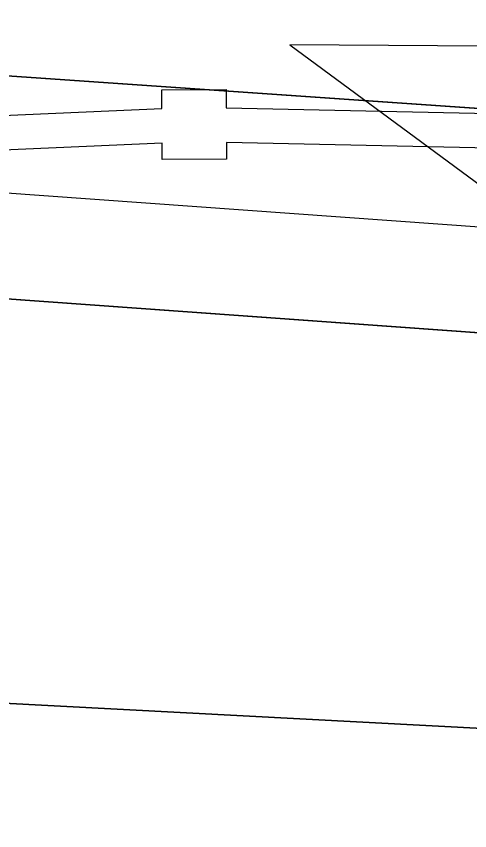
# Model space of a CAD drawing. Extents: x 3329332 to 3367211, y 631066 to 656469.
# Drawn here: x 3337405.8 to 3337484, y 648314.9 to 648455.5 of the extents above; entities that cross this region are included whole.
import ezdxf

# ---------------------------------------------------------------- set-up
doc = ezdxf.new("R2010")
doc.units = 0
for name, color, linetype in [('V-CHAN-DOCK', 7, 'Continuous'), ('V-CHAN-NAID', 7, 'Continuous'), ('V-RIVR-EDGE', 7, 'Continuous'), ('V-TOPO-DPTH', 7, 'Continuous'), ('V-TOPO-MINR', 7, 'Continuous')]:
    doc.layers.add(name, color=color, linetype=linetype)

msp = doc.modelspace()

# ---------------------------------------------------------------- linework, layer by layer
at = {"layer": 'V-CHAN-DOCK'}
msp.add_lwpolyline([(3337356.326, 648436.336), (3337430.8850000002, 648439.586), (3337430.865, 648442.787), (3337441.975, 648442.859), (3337441.9960000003, 648439.703), (3337525.077, 648437.911), (3337525.061, 648440.755), (3337536.171, 648440.827), (3337536.2490000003, 648428.828), (3337525.136, 648428.756), (3337525.116, 648431.908), (3337442.035, 648433.7000000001), (3337442.053, 648430.857), (3337430.943, 648430.7880000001), (3337430.924, 648433.581), (3337356.365, 648430.333)], dxfattribs=at)
at = {"layer": 'V-CHAN-NAID'}
msp.add_lwpolyline([(3337529.463, 648450.0460000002), (3337452.972, 648450.5880000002), (3337514.537, 648405.1890000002)], dxfattribs=at)
at = {"layer": 'V-RIVR-EDGE'}
msp.add_spline([(3343636.8271070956, 646843.3989800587), (3343622.1108212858, 646851.5792317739), (3343608.9428611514, 646858.5922459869), (3343596.5399541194, 646861.3375356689), (3343585.2946953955, 646861.7531449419), (3343568.24393458, 646866.8367453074), (3343554.697763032, 646877.7287245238), (3343538.057816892, 646892.1185805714), (3343529.147033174, 646895.6308411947), (3343519.467360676, 646901.8596239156), (3343506.6900779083, 646910.0350810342), (3343488.8790585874, 646921.325408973), (3343476.1027347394, 646929.8886666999), (3343464.099135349, 646937.2866047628), (3343456.7481843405, 646944.2852351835), (3343449.7850339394, 646951.2829066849), (3343444.7484206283, 646953.23437568), (3343437.386921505, 646955.9671994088), (3343424.9830555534, 646958.3246884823), (3343409.480620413, 646962.2410513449), (3343396.697584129, 646968.089704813), (3343383.5277061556, 646974.3271178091), (3343375.7774475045, 646976.6730998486), (3343358.7228510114, 646980.205497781), (3343342.4448146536, 646984.1237784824), (3343324.996664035, 646985.3303316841), (3343315.3045255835, 646986.5177064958), (3343304.843498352, 646990.4216034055), (3343288.9638107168, 646998.60473188), (3343275.4109267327, 647006.7821068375), (3343264.954694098, 647012.6250067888), (3343248.681452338, 647018.4822905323), (3343233.954618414, 647022.3967355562), (3343209.925364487, 647028.2731976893), (3343162.260410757, 647042.3519666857), (3343147.918500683, 647045.1020509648), (3343128.926818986, 647049.4148447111), (3343116.5229530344, 647051.7723337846), (3343106.4526031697, 647056.8386736), (3343102.5793916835, 647058.7872658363), (3343086.688197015, 647062.3167870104), (3343081.258988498, 647062.3302118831), (3343073.506812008, 647063.9005927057), (3343064.593151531, 647066.249451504), (3343053.7481593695, 647071.7055097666), (3343047.940739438, 647075.5978996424), (3343041.7426421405, 647078.3278466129), (3343029.344529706, 647083.0121393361), (3343020.0488221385, 647087.6887607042), (3343006.4940203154, 647095.090534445), (3342971.6236099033, 647107.974257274), (3342951.4790744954, 647116.5557344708), (3342937.1515482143, 647125.1228278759), (3342928.2455590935, 647130.5740915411), (3342903.0586568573, 647138.7802340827), (3342877.487789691, 647148.5385379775), (3342858.8954156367, 647157.5039801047), (3342849.609297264, 647166.0586075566), (3342844.19159578, 647170.7256397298), (3342831.7934833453, 647175.4099324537), (3342823.655424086, 647177.7568734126), (3342803.887182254, 647181.6837843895), (3342796.52568313, 647184.4166081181), (3342787.2309344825, 647189.4810300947), (3342775.609382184, 647194.5512055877), (3342758.944504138, 647198.858245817), (3342732.97337041, 647203.5761007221), (3342721.3451056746, 647205.9316719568), (3342697.703652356, 647211.8071751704), (3342663.989931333, 647221.973416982), (3342635.705418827, 647232.1262339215), (3342620.593661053, 647237.2050396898), (3342601.9840264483, 647239.1900708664), (3342563.6166981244, 647249.3678197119), (3342526.798654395, 647258.7661316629), (3342490.762924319, 647270.8771300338), (3342457.056874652, 647284.1457767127), (3342444.661638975, 647289.9934712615), (3342438.029712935, 647274.1099479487), (3342415.16769651, 647281.5347357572), (3342391.925550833, 647292.0628873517), (3342329.1699355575, 647319.7520755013), (3342295.0780031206, 647333.7972823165), (3342283.068650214, 647338.8684167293), (3342254.791809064, 647352.1236385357), (3342236.19751717, 647360.3134794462), (3342218.3759497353, 647367.3380006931), (3342205.204153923, 647372.7998124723), (3342191.64743426, 647379.4259849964), (3342179.2579521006, 647387.6004831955), (3342172.2852125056, 647390.720148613), (3342149.820585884, 647402.0219835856), (3342116.8997266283, 647419.1667185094), (3342096.3664316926, 647427.3613540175), (3342074.6726116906, 647436.7222681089), (3342056.4594079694, 647442.1965458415), (3342048.7110671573, 647445.3181290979), (3342046.3909759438, 647448.0384868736), (3342044.4577264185, 647450.3700851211), (3342038.2586702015, 647452.712231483), (3342007.6463951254, 647462.4830013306), (3341964.2482070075, 647476.9390228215), (3341952.242689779, 647483.5613596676), (3341946.042674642, 647485.5157054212), (3341937.125178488, 647486.313361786), (3341928.594524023, 647486.7222586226), (3341922.397385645, 647489.8400062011), (3341906.513862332, 647496.4719322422), (3341894.505468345, 647501.9308672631), (3341878.2379801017, 647510.1149546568), (3341870.0932084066, 647509.7472913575), (3341856.9137412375, 647512.1066982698), (3341848.000080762, 647514.4555570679), (3341827.073231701, 647520.324347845), (3341821.2638939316, 647523.4411365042), (3341814.6789549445, 647526.5598430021), (3341810.025347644, 647526.571350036), (3341806.5332243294, 647525.8043790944), (3341795.289883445, 647526.9955895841), (3341774.7450814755, 647530.5366177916), (3341748.7854547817, 647539.9080799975), (3341739.1000287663, 647543.8100590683), (3341723.2049984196, 647545.7883778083), (3341703.4377155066, 647550.1030893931), (3341688.708963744, 647553.2419331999), (3341675.143613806, 647556.3779002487), (3341665.0684693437, 647559.505237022), (3341655.7785152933, 647566.5086620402), (3341650.35985489, 647570.787893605), (3341641.0583938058, 647573.1377113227), (3341619.3521078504, 647577.4572175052), (3341603.0731125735, 647580.9876975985), (3341588.7244900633, 647581.0231776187), (3341577.8641551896, 647580.2744261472), (3341570.499779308, 647581.843848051), (3341563.913881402, 647584.5747539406), (3341550.35620282, 647590.8131258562), (3341537.182489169, 647595.4993364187), (3341511.9936690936, 647602.9298777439), (3341494.1644303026, 647606.8519941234), (3341474.01126462, 647611.9432658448), (3341452.3126500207, 647619.3651768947), (3341435.647771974, 647623.672217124), (3341426.7293169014, 647624.0820728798), (3341409.6747204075, 647627.6144708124), (3341399.593822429, 647628.4150039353), (3341382.156219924, 647633.887363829), (3341364.3346524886, 647640.9118850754), (3341355.4209920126, 647643.2607438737), (3341344.179568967, 647645.2275555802), (3341336.034797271, 647644.8598922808), (3341320.5266086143, 647646.449451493), (3341290.677468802, 647651.176895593), (3341274.0145085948, 647656.2595370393), (3341268.5862589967, 647656.6607625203), (3341256.951281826, 647656.301729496), (3341232.5255970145, 647658.6889450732), (3341211.979836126, 647661.842172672), (3341186.0144559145, 647668.8868312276), (3341159.6564804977, 647673.9934456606), (3341146.4731776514, 647674.8016501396), (3341117.007043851, 647677.589132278), (3341103.433063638, 647677.2348938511), (3341097.616054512, 647677.2492776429), (3341091.8028810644, 647678.8148638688), (3341087.9296695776, 647680.7634561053), (3341085.2198599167, 647682.7091715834), (3341079.7954459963, 647684.661599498), (3341055.366884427, 647685.8854132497), (3341036.3684902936, 647687.4836027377), (3341024.7306363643, 647685.9611678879), (3341011.1547383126, 647684.8313282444), (3340999.5255146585, 647686.7990988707), (3340985.1855224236, 647690.3247843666), (3340953.8005228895, 647701.2608738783), (3340935.5930726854, 647709.0619552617), (3340923.584678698, 647714.5208902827), (3340917.0016575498, 647718.4151979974), (3340910.7968478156, 647718.4305407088), (3340908.0793667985, 647717.2738513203), (3340903.8135601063, 647717.2843994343), (3340894.5092222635, 647718.4708153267), (3340882.4893212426, 647719.2761430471), (3340860.789747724, 647726.3102534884), (3340855.75697009, 647729.812924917), (3340851.89047104, 647734.4761214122), (3340848.4060190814, 647736.811555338), (3340842.5909277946, 647737.6015403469), (3340826.314809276, 647742.2954222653), (3340811.5946877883, 647748.9244715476), (3340794.9432346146, 647758.6607202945), (3340781.396104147, 647769.1648989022), (3340774.827466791, 647778.8762157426), (3340770.949460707, 647778.8858049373), (3340766.3035247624, 647781.9997168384), (3340765.154506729, 647787.8196027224), (3340765.1631370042, 647791.3098081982), (3340761.6815618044, 647794.8086439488), (3340748.8985255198, 647800.6572974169), (3340736.8843780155, 647803.7894287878), (3340725.2589900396, 647807.3084018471), (3340719.4477344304, 647809.6495892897), (3340716.353959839, 647813.1474661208), (3340707.8348124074, 647818.2099702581), (3340686.534546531, 647829.8967290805), (3340660.9655972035, 647840.4306341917), (3340654.377781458, 647842.3859388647), (3340636.5533372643, 647848.2470582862), (3340626.477233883, 647850.986594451), (3340619.1090223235, 647851.0048139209), (3340608.2458106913, 647849.0926606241), (3340603.203443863, 647848.7173259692), (3340600.494593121, 647851.0508420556), (3340597.786701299, 647853.7721587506), (3340589.6467242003, 647855.343498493), (3340581.5086649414, 647857.6904394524), (3340569.1143881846, 647863.9259346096), (3340561.3708419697, 647868.9865209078), (3340557.892143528, 647873.6487584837), (3340534.6413675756, 647880.686704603), (3340500.541763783, 647891.6295065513), (3340470.702213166, 647900.2349567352), (3340445.522023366, 647911.1557035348), (3340419.5623966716, 647920.5271657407), (3340404.067632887, 647927.5459334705), (3340372.685510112, 647939.6454248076), (3340342.4696659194, 647952.9054412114), (3340306.057642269, 647969.6710058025), (3340282.828921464, 647985.6283659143), (3340275.0940055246, 647994.1791576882), (3340268.900702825, 647998.8481077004), (3340258.823640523, 648001.199843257), (3340240.223595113, 648007.0628805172), (3340208.8366777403, 648017.2233688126), (3340162.736351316, 648036.7275106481), (3340150.3468691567, 648044.9020088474), (3340132.923650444, 648056.1913778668), (3340120.1463676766, 648064.3668349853), (3340103.8769615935, 648071.7753211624), (3340062.4148997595, 648085.063146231), (3340020.562160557, 648097.1885283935), (3340008.159253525, 648099.9338180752), (3339970.575197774, 648113.2120539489), (3339931.446652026, 648129.2087297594), (3339889.974042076, 648138.2307481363), (3339851.5961656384, 648144.1426902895), (3339826.794187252, 648151.1844720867), (3339779.131151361, 648166.0388423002), (3339750.4607560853, 648176.9682193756), (3339726.4410913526, 648186.7226875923), (3339710.1716852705, 648194.1311737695), (3339698.5520508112, 648199.9769504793), (3339684.9905365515, 648204.6641199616), (3339657.470118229, 648210.1614117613), (3339640.4049736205, 648209.4280030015), (3339598.1414197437, 648212.2471294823), (3339566.358071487, 648218.9183712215), (3339519.0713291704, 648229.118175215), (3339492.7200661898, 648236.9393939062), (3339468.307806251, 648244.7558180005), (3339451.6400514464, 648247.899456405), (3339423.72320224, 648249.9075016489), (3339391.1489100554, 648250.3758514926), (3339356.2621980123, 648256.6669639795), (3339323.3125711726, 648262.1776806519), (3339267.0929899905, 648266.970331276), (3339191.493926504, 648276.0767345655), (3339142.6492693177, 648283.5657699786), (3339080.627062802, 648294.1898135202), (3339050.0051985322, 648300.0825772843), (3339012.788806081, 648305.2160414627), (3338936.4160592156, 648315.0999638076), (3338861.5935558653, 648324.5922498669), (3338841.0430003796, 648325.8064744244), (3338779.400923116, 648333.3271541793), (3338716.984203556, 648341.237552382), (3338619.6702238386, 648351.1732563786), (3338573.9260536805, 648357.879019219), (3338540.2008256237, 648363.3916537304), (3338502.213626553, 648370.4660387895), (3338454.128268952, 648371.3605460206), (3338406.04578811, 648373.4184550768), (3338372.6958947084, 648373.8887227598), (3338327.7215722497, 648378.2657641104), (3338302.9100046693, 648381.4295398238), (3338283.518056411, 648380.7018845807), (3338273.82495904, 648381.5014587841), (3338260.6522043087, 648386.5754699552), (3338248.6428514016, 648391.646604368), (3338238.5715426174, 648396.3251435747), (3338223.4501956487, 648397.5259432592), (3338149.397539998, 648404.6895078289), (3338106.754815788, 648410.9997987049), (3338090.4815740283, 648416.8570824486), (3338075.7662471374, 648425.4251347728), (3338068.017906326, 648428.5467180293), (3338061.041331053, 648430.1151810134), (3338050.188667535, 648432.4688344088), (3338042.0563617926, 648437.1425790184), (3338023.077146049, 648446.4967806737), (3338014.178828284, 648455.0504492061), (3338009.5482350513, 648464.3691708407), (3338008.012375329, 648470.5778162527), (3338005.6980376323, 648475.6249776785), (3338000.2832129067, 648481.4554116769), (3337993.311432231, 648484.962877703), (3337977.799407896, 648485.0012344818), (3337963.842421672, 648486.5869580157), (3337952.2227872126, 648492.4327347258), (3337934.79860958, 648503.3343031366), (3337924.3558018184, 648514.6064116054), (3337915.4689910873, 648527.8136874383), (3337906.963268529, 648538.3054000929), (3337897.6704377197, 648544.1454232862), (3337885.6534134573, 648546.1141528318), (3337868.6055294, 648552.3611550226), (3337833.747584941, 648570.2862857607), (3337831.4265348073, 648572.6188429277), (3337828.3413904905, 648579.6069252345), (3337825.256246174, 648586.595007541), (3337821.7775477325, 648591.257245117), (3337805.128012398, 648601.7690950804), (3337772.198522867, 648615.4236245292), (3337745.0716586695, 648623.2467610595), (3337725.3043757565, 648627.561472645), (3337697.3971157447, 648633.4475239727), (3337655.9264236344, 648643.2451435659), (3337633.050982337, 648645.2407228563), (3337587.683105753, 648647.2919194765), (3337530.6735395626, 648646.2694788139), (3337482.1965456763, 648645.6137425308), (3337469.4000845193, 648646.0331874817), (3337459.3258989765, 648649.5483248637), (3337449.6337605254, 648650.7356996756), (3337425.977923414, 648650.7941937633), (3337387.1921090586, 648648.5632820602), (3337346.0785321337, 648645.9503232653), (3337294.491462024, 648642.1998534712), (3337235.915350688, 648634.9764387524), (3337203.720228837, 648631.9536242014), (3337180.834239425, 648629.6833967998), (3337120.3162482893, 648621.3013748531), (3337079.5770471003, 648613.2582486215), (3337041.950798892, 648609.4732577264), (3337018.288249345, 648606.8171475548), (3336982.5914149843, 648599.1493559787), (3336951.5549003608, 648594.1846616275), (3336908.505197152, 648592.7398992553), (3336875.1648929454, 648597.088173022), (3336858.1045429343, 648598.2937673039), (3336851.1308444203, 648601.025632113), (3336844.931788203, 648603.367778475), (3336839.116696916, 648604.1577634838), (3336830.97288414, 648604.1779007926), (3336822.0457987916, 648601.0975510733), (3336811.5607985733, 648595.3064327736), (3336803.0243905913, 648593.38852596), (3336796.0430207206, 648593.017985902), (3336789.068363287, 648595.3620501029), (3336779.3743069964, 648595.773823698), (3336757.2572063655, 648590.787074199), (3336729.690759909, 648577.6699367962), (3336702.1377383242, 648569.9820079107), (3336685.851071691, 648570.4100831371), (3336673.8330885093, 648571.991012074), (3336663.7483548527, 648571.2403427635), (3336652.882266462, 648568.1647876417), (3336636.9603863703, 648559.2846893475), (3336627.2586587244, 648556.5940580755), (3336614.4593208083, 648555.8501012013), (3336584.9759264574, 648551.6571723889), (3336546.1862764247, 648547.8750582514), (3336510.1064360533, 648542.1472286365), (3336477.9017250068, 648535.2464080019), (3336448.4029879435, 648524.8486694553), (3336423.931274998, 648508.6214558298), (3336410.7115332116, 648494.6932371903), (3336400.5932373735, 648480.3695465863), (3336397.4630238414, 648469.1310002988), (3336394.711021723, 648454.0134890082), (3336388.0781367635, 648437.7421650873), (3336381.4500464, 648423.409844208), (3336375.9901524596, 648411.0136496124), (3336372.482686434, 648404.0418689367), (3336364.323530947, 648397.8571965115), (3336361.2134547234, 648394.762463), (3336359.6555398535, 648392.0516944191), (3336357.7011941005, 648385.8516792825), (3336351.0903642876, 648378.4997693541), (3336344.851033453, 648364.5542901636), (3336339.7981185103, 648359.9131488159), (3336331.2597926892, 648357.2196407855), (3336326.2116723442, 648354.5175024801), (3336319.2197543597, 648349.8811557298), (3336309.8904846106, 648340.9847558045), (3336302.5136427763, 648337.5127697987), (3336295.1348831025, 648333.2651825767), (3336286.9699740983, 648324.753706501), (3336280.3696924, 648321.6676032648), (3336267.1739236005, 648317.4343998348), (3336257.8667089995, 648317.457413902), (3336251.6618992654, 648317.4727566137), (3336242.352766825, 648316.7201694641), (3336231.4924319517, 648315.9714179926), (3336219.8584136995, 648316.0001855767), (3336194.6504152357, 648315.6747147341), (3336165.5749588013, 648319.6246397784), (3336148.122013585, 648318.8921899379), (3336131.0530332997, 648316.6075787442), (3336112.040255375, 648312.3887591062), (3336101.9488092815, 648308.9234855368), (3336086.414729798, 648300.0424283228), (3336075.546723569, 648296.1912719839), (3336060.4167463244, 648293.9018661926), (3336047.620285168, 648294.3213111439), (3336032.5056506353, 648298.2367150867), (3336021.6558638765, 648301.7537703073), (3336016.2304910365, 648303.3183976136), (3336006.536434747, 648303.7301712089), (3335978.6195855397, 648305.7382164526), (3335940.2158182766, 648301.1795421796), (3335891.725399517, 648295.0945973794), (3335848.668024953, 648290.5474301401), (3335790.1091741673, 648290.304426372), (3335753.2671574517, 648290.0077231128), (3335726.4993262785, 648286.1958824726), (3335694.691046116, 648282.7843083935), (3335674.8959545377, 648275.8528023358), (3335659.375299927, 648272.4009536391), (3335636.485474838, 648268.5795238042), (3335620.5808552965, 648266.6798364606), (3335591.8816924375, 648265.9751952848), (3335557.760033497, 648267.9985832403), (3335544.1870122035, 648268.0321454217), (3335523.2429025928, 648266.920525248), (3335504.6208020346, 648263.8641485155), (3335489.879584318, 648261.9615844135), (3335466.2323774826, 648265.5102839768), (3335442.1868219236, 648264.7941357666), (3335411.550573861, 648264.8698904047), (3335377.8042495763, 648261.8509115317), (3335309.145322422, 648254.6524287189), (3335266.481501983, 648252.4311062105), (3335243.9861899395, 648251.3233217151), (3335220.7162355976, 648250.6052556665), (3335202.4953605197, 648252.9771285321), (3335190.085741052, 648253.0078139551), (3335171.0777577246, 648250.7279973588), (3335140.040284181, 648245.3755023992), (3335097.7364556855, 648231.9070033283), (3335079.888997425, 648228.4609081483), (3335074.8475895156, 648228.4733741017), (3335068.641820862, 648228.100916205), (3335061.6614099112, 648228.1181767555), (3335052.348441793, 648225.8143871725), (3335042.2617902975, 648224.2881166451), (3335032.1655496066, 648218.883840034), (3335022.075062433, 648215.8063670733), (3335003.0651612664, 648212.7509492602), (3334965.832467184, 648211.2918030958), (3334950.711120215, 648212.4926027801), (3334915.8148189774, 648214.905709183), (3334852.211683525, 648213.5117695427), (3334793.257360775, 648210.1673198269), (3334744.7774901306, 648208.3481817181), (3334710.648159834, 648207.2691648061), (3334677.2905950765, 648204.6370276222), (3334638.509575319, 648204.3451189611), (3334608.649887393, 648204.8067563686), (3334566.769339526, 648205.6859208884), (3334543.1135024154, 648205.7444149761), (3334524.8839970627, 648204.6260823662), (3334499.6721629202, 648202.7494090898), (3334450.4205267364, 648202.4833912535), (3334410.477064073, 648202.5821599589), (3334380.228616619, 648202.6569556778), (3334353.8668055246, 648206.2123676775), (3334344.5576730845, 648205.4597805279), (3334325.5516075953, 648203.9555651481), (3334283.271752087, 648200.1820812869), (3334254.566835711, 648197.1506364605), (3334219.268350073, 648193.7476926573), (3334183.2000167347, 648192.6734703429), (3334158.3779010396, 648191.5714393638), (3334149.457528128, 648191.205693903), (3334137.0402373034, 648188.1339744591), (3334128.501911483, 648185.440466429), (3334111.044171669, 648182.7690135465), (3334081.563654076, 648179.7394865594), (3334057.1293389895, 648178.636496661), (3334040.8436312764, 648179.4523724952), (3334029.993844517, 648182.969427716), (3334019.911028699, 648182.9943596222), (3333987.3213938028, 648177.2578997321), (3333955.1224362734, 648172.6838827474), (3333933.013006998, 648170.799538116), (3333908.970328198, 648171.2467917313), (3333889.5831745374, 648172.4581395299), (3333868.256058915, 648173.2864813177), (3333818.617581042, 648173.4092230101), (3333772.0776723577, 648171.973090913), (3333733.678699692, 648169.3534196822), (3333687.913433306, 648167.5275691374), (3333647.9594225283, 648163.3605311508), (3333617.3135852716, 648159.5582797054), (3333590.539041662, 648153.0318348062), (3333562.604931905, 648148.059469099), (3333531.5645816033, 648141.5435723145), (3333511.0063547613, 648139.6553920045), (3333488.8978844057, 648138.1588479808), (3333475.711704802, 648137.8036506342), (3333461.743211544, 648134.7357668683), (3333439.4028820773, 648130.067855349)], degree=3, dxfattribs=at)
at = {"layer": 'V-TOPO-DPTH'}
for points in [[(3335212.9425310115, 648195.8910651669), (3335907.904999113, 648239.6758739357), (3335933.4311348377, 648241.4887770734), (3335958.932925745, 648243.5728878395), (3335984.398199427, 648246.0638100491), (3336009.839128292, 648248.825939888), (3336927.815536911, 648470.5854002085), (3336955.280466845, 648472.8535309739), (3336982.7720334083, 648474.4389676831), (3337919.727413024, 648409.4825739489)], [(3335212.9425310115, 648195.8910651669), (3335907.904999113, 648239.6758739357), (3335933.4311348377, 648241.4887770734), (3335958.932925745, 648243.5728878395), (3335984.398199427, 648246.0638100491), (3336009.839128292, 648248.825939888), (3336927.815536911, 648470.5854002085), (3336955.280466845, 648472.8535309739), (3336982.7720334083, 648474.4389676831), (3337919.727413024, 648409.4825739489)], [(3337960.645975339, 648366.7676333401), (3336978.1150619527, 648437.3655455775), (3336969.8345856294, 648437.2056710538), (3336961.5545102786, 648436.8559501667), (3335986.891319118, 648204.1119143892), (3335972.6480958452, 648202.2560522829), (3335958.3982936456, 648200.4533913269), (3335944.138623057, 648198.7305320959), (3335929.872373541, 648197.0608740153), (3335915.6087992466, 648195.371798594), (3335901.355369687, 648193.6036410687), (3335887.117157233, 648191.7168603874), (3335169.9632897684, 648106.1360422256)], [(3335169.9632897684, 648106.1360422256), (3335887.117157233, 648191.7168603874), (3335901.355369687, 648193.6036410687), (3335915.6087992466, 648195.371798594), (3335929.872373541, 648197.0608740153), (3335944.138623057, 648198.7305320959), (3335958.3982936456, 648200.4533913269), (3335972.6480958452, 648202.2560522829), (3335986.891319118, 648204.1119143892), (3336961.5545102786, 648436.8559501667), (3336969.8345856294, 648437.2056710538), (3336978.1150619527, 648437.3655455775), (3337960.645975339, 648366.7676333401)], [(3337930.524362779, 648309.1174301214), (3337005.482805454, 648357.9925731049), (3336987.136546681, 648357.6114691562), (3336968.8978464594, 648356.2772323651), (3336950.8204840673, 648353.513296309), (3336932.8506802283, 648349.7962274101), (3336865.538160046, 648333.0801284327), (3336859.499676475, 648331.3489497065), (3336853.566946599, 648329.3388449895), (3336847.792847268, 648326.9103512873), (3336842.124501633, 648324.2029315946), (3336836.494436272, 648321.3758522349), (3336830.8085353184, 648318.6711718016), (3336000.6815855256, 648056.571209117), (3335977.7859968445, 648052.1641392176), (3335954.8595079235, 648047.9298333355), (3335931.886668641, 648043.9546734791), (3335908.8829291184, 648040.1522776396), (3335215.1880180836, 647941.6193147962)], [(3335215.1880180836, 647941.6193147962), (3335908.8829291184, 648040.1522776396), (3335931.886668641, 648043.9546734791), (3335954.8595079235, 648047.9298333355), (3335977.7859968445, 648052.1641392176), (3336000.6815855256, 648056.571209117), (3336830.8085353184, 648318.6711718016), (3336836.494436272, 648321.3758522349), (3336842.124501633, 648324.2029315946), (3336847.792847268, 648326.9103512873), (3336853.566946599, 648329.3388449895), (3336859.499676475, 648331.3489497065), (3336865.538160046, 648333.0801284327), (3336932.8506802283, 648349.7962274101), (3336950.8204840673, 648353.513296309), (3336968.8978464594, 648356.2772323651), (3336987.136546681, 648357.6114691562), (3337005.482805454, 648357.9925731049), (3337930.524362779, 648309.1174301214)]]:
    msp.add_lwpolyline(points, dxfattribs=at)
at = {"layer": 'V-TOPO-MINR'}
for points in [[(3337919.727413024, 648409.4825739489), (3336982.7720334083, 648474.4389676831), (3336955.280466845, 648472.8535309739), (3336927.815536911, 648470.5854002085), (3336009.839128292, 648248.825939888), (3335984.398199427, 648246.0638100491), (3335958.932925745, 648243.5728878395), (3335933.4311348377, 648241.4887770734), (3335907.904999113, 648239.6758739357), (3335212.9425310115, 648195.8910651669)], [(3337937.56495484, 648386.6698406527), (3337013.3624604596, 648453.0603778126), (3336996.7374011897, 648453.4443934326), (3336980.1196383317, 648453.4335567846), (3336963.512820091, 648452.8304417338), (3336946.913298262, 648451.8324744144), (3336028.853156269, 648231.9964801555), (3335993.770001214, 648227.9274252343), (3335958.658593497, 648224.1352854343), (3335923.5048067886, 648220.7585183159), (3335888.322767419, 648217.6586663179), (3335697.9879357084, 648202.0218346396), (3335638.006520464, 648196.9397775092)], [(3337960.645975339, 648366.7676333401), (3336978.1150619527, 648437.3655455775), (3336969.8345856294, 648437.2056710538), (3336961.5545102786, 648436.8559501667), (3335986.891319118, 648204.1119143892), (3335972.6480958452, 648202.2560522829), (3335958.3982936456, 648200.4533913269), (3335944.138623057, 648198.7305320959), (3335929.872373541, 648197.0608740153), (3335915.6087992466, 648195.371798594), (3335901.355369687, 648193.6036410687), (3335887.117157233, 648191.7168603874), (3335169.9632897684, 648106.1360422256)], [(3337930.524362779, 648309.1174301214), (3337005.482805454, 648357.9925731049), (3336987.136546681, 648357.6114691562), (3336968.8978464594, 648356.2772323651), (3336950.8204840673, 648353.513296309), (3336932.8506802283, 648349.7962274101), (3336865.538160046, 648333.0801284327), (3336859.499676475, 648331.3489497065), (3336853.566946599, 648329.3388449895), (3336847.792847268, 648326.9103512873), (3336842.124501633, 648324.2029315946), (3336836.494436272, 648321.3758522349), (3336830.8085353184, 648318.6711718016), (3336000.6815855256, 648056.571209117), (3335977.7859968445, 648052.1641392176), (3335954.8595079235, 648047.9298333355), (3335931.886668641, 648043.9546734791), (3335908.8829291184, 648040.1522776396), (3335215.1880180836, 647941.6193147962)]]:
    msp.add_lwpolyline(points, dxfattribs=at)

doc.saveas('drawing.dxf')
